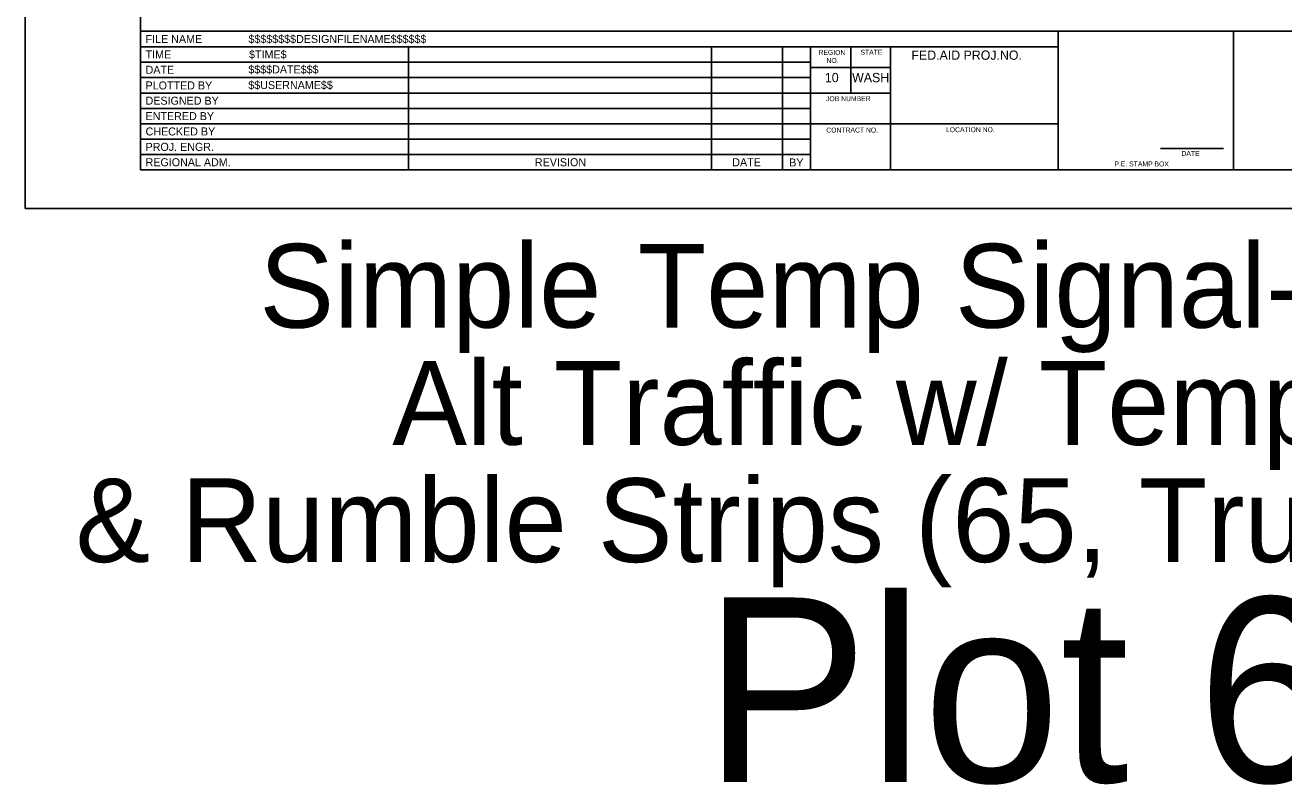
# Model space of a CAD drawing. Extents: x 99977 to 100176, y 99905 to 100011.
# Drawn here: x 99999.06 to 100009.29, y 99905.01 to 99911.18 of the extents above; entities that cross this region are included whole.
import ezdxf

# ---------------------------------------------------------------- set-up
doc = ezdxf.new("R2010")
doc.units = 0
for name, color, linetype in [('SH_GI_PlotLimits', 7, 'Continuous'), ('SH_GI_SheetBorder', 7, 'Continuous'), ('SH_GI_SheetLocationText', 7, 'Continuous'), ('SH_GI_SheetTextInCells', 7, 'Continuous'), ('SH_GI_TitleBlockText', 7, 'Continuous')]:
    doc.layers.add(name, color=color, linetype=linetype)

msp = doc.modelspace()

# ---------------------------------------------------------------- linework, layer by layer
at = {"layer": 'SH_GI_PlotLimits'}
msp.add_lwpolyline([(99999.062, 99909.687), (100016.062, 99909.687), (100016.062, 99920.687), (99999.062, 99920.687)], close=True, dxfattribs=at)
at = {"layer": 'SH_GI_SheetBorder'}
for p, q in [((100000, 99920.375), (100000, 99910)), ((100000, 99911.126), (100015.75, 99911.126)), ((100007.457, 99910), (100007.457, 99911.126)), ((100008.883, 99910), (100008.883, 99911.126)), ((100000, 99911.001), (100007.457, 99911.001)), ((100002.179, 99911.001), (100002.179, 99910)), ((100004.641, 99911.001), (100004.641, 99910)), ((100005.216, 99911.001), (100005.216, 99910)), ((100005.445, 99911.001), (100005.445, 99910)), ((100005.772, 99910.625), (100005.772, 99911.001)), ((100006.096, 99910), (100006.096, 99911.001)), ((100000, 99910.876), (100002.182, 99910.876)), ((100002.182, 99910.876), (100005.447, 99910.876)), ((100000, 99910.751), (100002.182, 99910.751)), ((100002.182, 99910.751), (100005.447, 99910.751)), ((100006.096, 99910.831), (100005.447, 99910.831)), ((100000, 99910.625), (100005.447, 99910.625)), ((100006.096, 99910.625), (100005.447, 99910.625)), ((100000, 99910.5), (100005.447, 99910.5)), ((100000, 99910.375), (100005.447, 99910.375)), ((100007.457, 99910.375), (100005.447, 99910.375)), ((100000, 99910.25), (100005.447, 99910.25)), ((100000, 99910.125), (100005.447, 99910.125)), ((100008.29, 99910.173), (100008.802, 99910.173)), ((100000, 99910), (100015.75, 99910))]:
    msp.add_line(p, q, dxfattribs=at)

# ---------------------------------------------------------------- texts
at = {"layer": 'SH_GI_SheetLocationText'}
for s, height, p in [('Simple', 0.68, (100000.966, 99908.719)), (' Temp Signal-Controlled', 0.68, (100003.789, 99908.719)), ('Alt Traffic w/ Temp Barrier', 0.68, (100002.046, 99907.767)), ('& Rumble Strips (65, Trucks 60 mph)', 0.68, (99999.472, 99906.815)), ('Plot 61', 1.5, (100004.576, 99905.027))]:
    msp.add_text(s, height=height, dxfattribs=at).set_placement(p)
at = {"layer": 'SH_GI_SheetTextInCells'}
for s, height, p in [('FILE NAME', 0.0651, (100000.041, 99911.031)), ('TIME', 0.0651, (100000.041, 99910.906)), ('REGION', 0.04, (100005.51, 99910.935)), ('STATE', 0.04, (100005.851, 99910.936)), ('FED.AID PROJ.NO.', 0.07506, (100006.265, 99910.895)), ('DATE', 0.0651, (100000.041, 99910.781)), ('NO.', 0.04, (100005.575, 99910.869)), ('10', 0.0751, (100005.562, 99910.713)), ('WASH', 0.0751, (100005.783, 99910.713)), ('PLOTTED BY', 0.0651, (100000.041, 99910.654)), ('DESIGNED BY', 0.06505, (100000.041, 99910.53)), ('JOB NUMBER', 0.04, (100005.571, 99910.559)), ('ENTERED BY', 0.0651, (100000.041, 99910.405)), ('CHECKED BY', 0.0651, (100000.041, 99910.28)), ('CONTRACT NO.', 0.04003, (100005.573, 99910.304)), ('LOCATION NO.', 0.04003, (100006.546, 99910.307)), ('PROJ. ENGR.', 0.06505, (100000.041, 99910.155)), ('DATE', 0.04, (100008.46, 99910.114)), ('REGIONAL ADM.', 0.06505, (100000.041, 99910.03)), ('REVISION', 0.0651, (100003.205, 99910.03)), ('DATE', 0.0651, (100004.809, 99910.03)), ('BY', 0.0651, (100005.272, 99910.028)), ('P.E. STAMP BOX', 0.04003, (100007.915, 99910.029))]:
    msp.add_text(s, height=height, dxfattribs=at).set_placement(p)
at = {"layer": 'SH_GI_TitleBlockText'}
for s, height, p in [('$$$$$$$$DESIGNFILENAME$$$$$$', 0.06505, (100000.877, 99911.031)), ('$TIME$', 0.0651, (100000.882, 99910.906)), ('$$$$DATE$$$', 0.06505, (100000.876, 99910.784)), ('$$USERNAME$$', 0.06505, (100000.876, 99910.657))]:
    msp.add_text(s, height=height, dxfattribs=at).set_placement(p)

doc.saveas('drawing.dxf')
